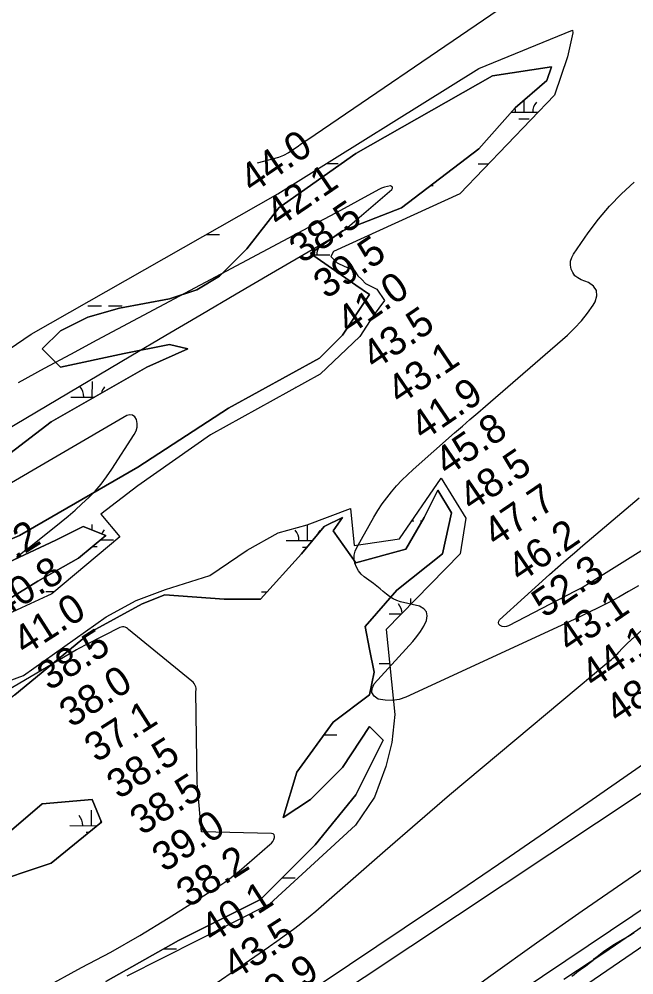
# Model space of a CAD drawing. Extents: x 3177385 to 3215275, y 903885 to 929304.
# Drawn here: x 3200627 to 3202058, y 917674 to 919899 of the extents above; entities that cross this region are included whole.
import ezdxf

# ---------------------------------------------------------------- set-up
doc = ezdxf.new("R2010")
doc.units = 0
for name, color, linetype in [('V-RIVR-RANG', 7, 'Continuous'), ('V-SITE-VEGE', 7, 'Continuous'), ('V-TOPO-MAJR', 7, 'Continuous'), ('V-TOPO-MINR', 7, 'Continuous'), ('V-WETL-SWMP', 7, 'Continuous')]:
    doc.layers.add(name, color=color, linetype=linetype)

msp = doc.modelspace()

# ---------------------------------------------------------------- linework, layer by layer
at = {"layer": 'V-SITE-VEGE'}
for points in [[(3200723.1, 919173.8), (3200786.6, 919205.5), (3200860.7, 919226.7), (3200977.2, 919247.9), (3201040.7, 919269.1), (3201093.6, 919300.9), (3201157.2, 919364.4), (3201231.3, 919459.8), (3201411.2, 919586.9), (3201728.8, 919767), (3201866.5, 919788.2), (3201855.9, 919756.4), (3201781.8, 919692.8), (3201697.1, 919597.5), (3201517.1, 919459.8), (3201379.5, 919406.8), (3201305.4, 919353.9), (3201411.2, 919279.7), (3201443, 919258.5), (3201379.5, 919163.2), (3201326.5, 919110.2), (3201114.8, 918993.7), (3200903.1, 918856), (3200627.8, 918697.1), (3200257.3, 918538.2)], [(3200521.9, 918824.2), (3200701.9, 918961.9), (3200924.2, 919089), (3201019.5, 919131.4), (3200977.2, 919142), (3200871.3, 919120.8), (3200723.1, 919089), (3200680.7, 919131.4), (3200723.1, 919173.8)], [(3200617.2, 918326.3), (3200797.2, 918474.6), (3200913.7, 918538.2), (3200966.6, 918559.4), (3201104.2, 918548.8), (3201188.9, 918548.8), (3201284.2, 918654.7), (3201337.1, 918718.3), (3201379.5, 918739.4), (3201358.3, 918707.7), (3201411.2, 918633.5), (3201527.7, 918665.3), (3201570, 918739.4), (3201601.8, 918803), (3201633.6, 918750), (3201612.4, 918654.7), (3201506.5, 918570), (3201432.4, 918485.2), (3201443, 918432.2), (3201453.6, 918379.3), (3201443, 918326.3), (3201358.3, 918262.8), (3201273.6, 918146.2), (3201241.9, 918040.3), (3201305.4, 918082.7), (3201379.5, 918156.8), (3201443, 918252.2), (3201474.8, 918220.4)], [(3200394.9, 918538.2), (3200712.5, 918686.5), (3200776, 918718.3), (3200829, 918697.1), (3200765.4, 918644.1), (3200670.2, 918591.1), (3200585.5, 918538.2)], [(3201474.8, 918220.4), (3201411.2, 918093.3), (3201316, 917976.7), (3201188.9, 917849.6), (3200998.4, 917754.3), (3200829, 917658.9)], [(3200543.1, 917881.4), (3200701.9, 917934.4), (3200818.4, 918029.7), (3200797.2, 918082.7), (3200680.7, 918072.1), (3200543.1, 917955.5)], [(3201914.2, 917671.5), (3201919.4, 917674.7), (3201925.8, 917680.3), (3201937, 917688.7), (3201939, 917689.9), (3201946.2, 917695.5), (3201957, 917703.5), (3201963.3, 917708.7), (3201966.9, 917712.3), (3201972.9, 917717.1), (3201976.5, 917720.3), (3201988.1, 917729), (3202002.1, 917739), (3202008.9, 917743), (3202020.9, 917750.6), (3202032.1, 917756.6), (3202044.1, 917763.4), (3202048, 917766.2), (3202054.4, 917769.8), (3202058.8, 917772.6)]]:
    msp.add_lwpolyline(points, dxfattribs=at)
at = {"layer": 'V-TOPO-MAJR'}
for points in [[(3200521.3, 918899.3), (3200887, 919115.2), (3200968.8, 919163.5), (3201050.6, 919211.6), (3201132.5, 919259.6), (3201214.5, 919307.6), (3201357.5, 919391.1), (3201367.8, 919397.5), (3201377.8, 919404.2), (3201387.4, 919411.5), (3201396.8, 919419.1), (3201494.7, 919502.7), (3201496, 919505.6), (3201496, 919508.1), (3201494.3, 919509.7), (3201491.4, 919510.9), (3201484.4, 919509.9), (3201477.6, 919508.4), (3201471, 919506), (3201464.6, 919503), (3201414.7, 919475.8), (3201383.4, 919458.8), (3201352.1, 919441.8), (3201320.8, 919425), (3201289.4, 919408.2), (3200808, 919151.7), (3200746.7, 919118.9), (3200685.5, 919085.8), (3200624.5, 919052.4)], [(3200621, 918646.5), (3200632, 918655.2), (3200642.9, 918663.9), (3200653.9, 918672.6), (3200724.5, 918728.6), (3200741.1, 918742.2), (3200757.4, 918756.1), (3200773.3, 918770.5), (3200788.9, 918785.3), (3200803.7, 918800.7), (3200817.8, 918816.8), (3200830.7, 918833.7), (3200843, 918851.3), (3200895.2, 918932.2), (3200899.2, 918940.6), (3200901.6, 918949.3), (3200901.7, 918958.3), (3200900.3, 918967.5), (3200896.1, 918973.5), (3200891.1, 918977.4), (3200884.8, 918978), (3200877.7, 918976.4), (3200571.4, 918798.2)], [(3200244.9, 917402.4), (3200772.4, 917691), (3200840.7, 917727.4), (3200907.7, 917766.2), (3200973.8, 917806.4), (3201094.4, 917882.6), (3201106.1, 917890.3), (3201117.6, 917898.4), (3201128.7, 917907.1), (3201139.5, 917916), (3201210.9, 917977.6), (3201214.3, 917981.2), (3201217.3, 917984.9), (3201219.7, 917989.2), (3201221.6, 917993.7), (3201221.6, 917997.4), (3201220.6, 918000.3), (3201218.1, 918002.2), (3201214.7, 918003.4), (3201052.2, 918007.1), (3201052.1, 918007.2), (3201051.9, 918007.3), (3201051.8, 918007.4), (3201051.8, 918007.5), (3201042.2, 918112.3), (3201041.9, 918115.2), (3201041.7, 918118), (3201041.2, 918120.9), (3201038.2, 918333.6), (3201039, 918337.5), (3201039.1, 918341.4), (3201038.3, 918345.2), (3201034.7, 918352.3), (3201032.1, 918355.3), (3201029, 918357.8), (3200881.6, 918478.1), (3200879.3, 918480.3), (3200876.6, 918482), (3200873.7, 918483.5), (3200870.6, 918484.2), (3200867.6, 918484.5), (3200864.6, 918483.9), (3200861.6, 918482.9), (3200783.5, 918443.3), (3200777.7, 918440.2), (3200771.9, 918437.1), (3200766.2, 918433.9), (3200760.5, 918430.7), (3200233.7, 918121.1)], [(3202188.9, 918172), (3201321.4, 917596)], [(3201321.9, 917338.1), (3201306.4, 917331.2), (3201290.8, 917324.8), (3201286.3, 917325.5), (3201283.5, 917327.3), (3201283.3, 917330.5), (3201284.7, 917334.8), (3201386, 917422.3), (3201398.1, 917432.5), (3201410.4, 917442.5), (3201422.9, 917452.2), (3201435.5, 917461.7), (3201620.1, 917596.6), (3201725.5, 917672.9), (3201831.4, 917748.6), (3201938, 917823.3), (3202045.1, 917897.3), (3202245.9, 918034.9)], [(3202318.3, 917988.2), (3201741.3, 917600.7), (3201690.9, 917567), (3201640.2, 917533.6), (3201589.4, 917500.4), (3201538.5, 917467.5), (3201450.8, 917411.2), (3201443.6, 917406.6), (3201436.2, 917402.1), (3201428.8, 917397.7), (3201421.4, 917393.3), (3201351.9, 917353.7), (3201337, 917345.6), (3201321.9, 917338.1)]]:
    msp.add_lwpolyline(points, dxfattribs=at)
at = {"layer": 'V-TOPO-MINR'}
for points in [[(3202100.4, 920164.7), (3201316.5, 919630.2), (3201305.9, 919623), (3201295.3, 919615.8), (3201284.6, 919608.7), (3201274, 919601.5), (3201254, 919588), (3201252.7, 919587.2), (3201251.3, 919586.4), (3201245.8, 919583.4), (3201242.2, 919581.7), (3201238.6, 919580.1), (3201234.9, 919578.8), (3201231.2, 919577.6), (3201181.2, 919563.9)], [(3202068.8, 918579.9), (3202045.9, 918566.8), (3202023, 918553.9), (3201999.8, 918541.4), (3201976.5, 918529.2), (3201952.8, 918517.5), (3201929, 918506.2), (3201527.4, 918320.8), (3201511.6, 918315.6), (3201495.6, 918312.7), (3201479.5, 918313.4), (3201463.1, 918316.4), (3201453.8, 918323.4), (3201448.5, 918331.4), (3201449, 918341.1), (3201453.4, 918351.8), (3201543.8, 918450.7), (3201553.1, 918461.9), (3201561.6, 918473.6), (3201569, 918486), (3201575.6, 918498.9), (3201577.1, 918509.9), (3201575.4, 918519.5), (3201568.9, 918526.7), (3201559.3, 918532.4), (3201515.2, 918543.1), (3201506.1, 918546.1), (3201497.6, 918549.8), (3201489.6, 918554.8), (3201482.1, 918560.7), (3201474.9, 918567), (3201467.5, 918573.2), (3201460, 918579.2), (3201452.3, 918585.1), (3201430.6, 918601), (3201423.3, 918607.5), (3201417.1, 918614.9), (3201412.4, 918623.3), (3201408.8, 918632.4), (3201407.4, 918642), (3201407.4, 918651.4), (3201409.6, 918660.6), (3201413.3, 918669.6), (3201453.1, 918740.1), (3201462.4, 918755.6), (3201472.2, 918770.6), (3201482.8, 918785.1), (3201493.9, 918799.2), (3201505.8, 918812.8), (3201518, 918825.9), (3201530.9, 918838.5), (3201544.1, 918850.7), (3201641, 918935.9), (3201658.9, 918951.6), (3201676.7, 918967.2), (3201694.6, 918982.8), (3201712.5, 918998.3), (3201903.7, 919163.9), (3201920.4, 919179.8), (3201936.2, 919196.6), (3201950.3, 919214.7), (3201963.4, 919233.7), (3201968.2, 919241.2), (3201971.8, 919255), (3201971.1, 919267.3), (3201964.1, 919277.4), (3201952.8, 919286), (3201935.8, 919292.3), (3201927.7, 919296.7), (3201920.9, 919302.1), (3201915.8, 919309.3), (3201912, 919317.6), (3201910.7, 919326.7), (3201910.9, 919335.6), (3201913.5, 919344.1), (3201917.6, 919352.3), (3201952.2, 919402), (3201976.2, 919433.8), (3202001.7, 919464.3), (3202029.4, 919492.8), (3202058.6, 919520)], [(3202492.6, 918922.3), (3201963, 918590.9), (3201952.8, 918584.7), (3201942.5, 918578.6), (3201932.1, 918572.8), (3201921.5, 918567.2), (3201766.4, 918486.8), (3201761.4, 918485.2), (3201756.5, 918484.6), (3201751.7, 918485.5), (3201746.8, 918487.5), (3201744.2, 918490.7), (3201742.9, 918494), (3201743.6, 918497.4), (3201745.6, 918501), (3201861.8, 918606), (3201881, 918623.2), (3201900.4, 918640.2), (3201919.9, 918657.1), (3201939.5, 918673.9), (3202070.3, 918784.6)], [(3201087.9, 917656.7), (3201130.7, 917686), (3201208.3, 917739.6), (3201212.2, 917742.3), (3201216.1, 917745), (3201220, 917747.8), (3201223.9, 917750.5), (3201252.5, 917771), (3201265.9, 917780.9), (3201279.1, 917790.9), (3201292.1, 917801.2), (3201304.9, 917811.8), (3201317.6, 917822.6), (3201330.2, 917833.4), (3201342.7, 917844.2), (3201355.3, 917855.1), (3201479.4, 917963.7), (3201554.2, 918028.6), (3201629.3, 918093.2), (3201704.9, 918157.3), (3201780.8, 918220.9), (3202000, 918403.5), (3202003, 918406.1), (3202006.1, 918408.7), (3202009.1, 918411.4), (3202012, 918414.1), (3202015, 918416.9), (3202017.8, 918419.8), (3202020.6, 918422.6), (3202023.4, 918425.6), (3202030.9, 918433.7), (3202034, 918437), (3202037.2, 918440.2), (3202040.4, 918443.4), (3202043.8, 918446.5), (3202269.4, 918651.5)], [(3202144.3, 918209.1), (3201961.3, 918081.6), (3201852.3, 918006.1), (3201743.1, 917931.1), (3201633.5, 917856.7), (3201523.5, 917782.6), (3201332.5, 917654.8)], [(3202273.1, 917874), (3201555.1, 917382.3)], [(3202079.9, 917787.4), (3201988, 917725), (3201895.5, 917663.6)]]:
    msp.add_lwpolyline(points, dxfattribs=at)
at = {"layer": 'V-WETL-SWMP'}
for p, q in [((3201802.8, 919682.5), (3201802.8, 919710.9)), ((3201772.7, 919682.6), (3201835.6, 919682.5)), ((3201790.7, 919667.1), (3201814.7, 919667.1)), ((3201343, 919563.5), (3201369.7, 919563.5)), ((3201695.6, 919562.7), (3201720.4, 919562.7)), ((3201585.7, 919512.2), (3201590.9, 919512.2)), ((3201063.1, 919398), (3201093.3, 919397.9)), ((3201309.4, 919351), (3201350.1, 919350.9)), ((3200787.1, 919232.2), (3200819.1, 919232.1)), ((3200835.1, 919232), (3200867.1, 919232)), ((3200797.4, 919019.5), (3200797.5, 919055.5)), ((3200747.4, 919019.6), (3200802.7, 919019.5)), ((3201541.7, 918731.6), (3201545.7, 918731.5)), ((3201561.7, 918731.5), (3201565.5, 918731.5)), ((3200796.7, 918710), (3200796.7, 918722.9)), ((3201298.5, 918685.7), (3201298.6, 918721.7)), ((3200816.7, 918686.8), (3200846.6, 918686.7)), ((3201248.5, 918685.8), (3201310, 918685.7)), ((3200798.2, 918671.4), (3200808.6, 918671.4)), ((3201286.5, 918670.3), (3201297.2, 918670.3)), ((3200689.5, 918567), (3200709.2, 918567)), ((3201191.4, 918565.9), (3201204.3, 918565.8)), ((3201538.7, 918536.3), (3201538.7, 918550.3)), ((3201488.6, 918514.4), (3201517.3, 918514.4)), ((3201464.9, 918399.1), (3201489.8, 918399)), ((3201336.6, 918232.9), (3201366.6, 918232.8)), ((3200795.1, 918021.5), (3200795.2, 918057.5)), ((3200745.1, 918021.6), (3200808.3, 918021.5)), ((3200783, 918006.1), (3200789.5, 918006.1)), ((3201239.7, 917900.4), (3201269.9, 917900.3)), ((3200963.9, 917734.9), (3200993.5, 917734.8))]:
    msp.add_line(p, q, dxfattribs=at)
for points in [[(3200213.2, 918865.2), (3200654.9, 919165.6), (3201229, 919492.5), (3201697.2, 919784.1), (3201915.4, 919873.8), (3201916.2, 919867.4), (3201903.5, 919811.8), (3201873.8, 919722.3), (3201653, 919492.5), (3201358.6, 919358.6), (3201352.8, 919346.4), (3201367.4, 919332.2), (3201385, 919323.4), (3201407.1, 919314.6), (3201415.9, 919301.4), (3201424.7, 919293), (3201433.5, 919283.8), (3201459.9, 919270.6), (3201477.5, 919244.2), (3201451.1, 919208.9), (3201420.3, 919160.5), (3201327.8, 919072.5), (3201072.5, 918931.6), (3200903.5, 918812.6), (3200817.3, 918746.6), (3200861.3, 918693.8), (3200702.8, 918561.7), (3200531.2, 918482.5)], [(3200257.3, 918538.2), (3200627.8, 918697.1), (3200903.1, 918856), (3201114.8, 918993.7), (3201326.5, 919110.2), (3201379.5, 919163.2), (3201443, 919258.5), (3201411.2, 919279.7), (3201305.4, 919353.9), (3201379.5, 919406.8), (3201517.1, 919459.8), (3201697.1, 919597.5), (3201781.8, 919692.8), (3201855.9, 919756.4), (3201866.5, 919788.2), (3201728.8, 919767), (3201411.2, 919586.9), (3201231.3, 919459.8), (3201157.2, 919364.4), (3201093.6, 919300.9), (3201040.7, 919269.1), (3200977.2, 919247.9), (3200860.7, 919226.7), (3200786.6, 919205.5), (3200723.1, 919173.8), (3200680.7, 919131.4), (3200723.1, 919089), (3200871.3, 919120.8), (3200977.2, 919142), (3201019.5, 919131.4), (3200924.2, 919089), (3200701.9, 918961.9), (3200521.9, 918824.2)], [(3200523, 918329.6), (3200637.4, 918370.9), (3200829.6, 918507.5), (3200899.5, 918545.6), (3200967.6, 918571.4), (3201071.1, 918603.7), (3201157.7, 918663.2), (3201229.9, 918703), (3201297.5, 918722), (3201398.3, 918759.8), (3201407.1, 918673.6), (3201512.7, 918689.4), (3201609.5, 918830.3), (3201666.7, 918737.8), (3201653.5, 918654.2), (3201481.9, 918478.1), (3201501.6, 918280.4), (3201494.5, 918215.3), (3201481, 918159.7), (3201454, 918088.2), (3201410.3, 918023), (3201209.9, 917838.5), (3200877.8, 917671.1)], [(3200829, 917658.9), (3200998.4, 917754.3), (3201188.9, 917849.6), (3201316, 917976.7), (3201411.2, 918093.3), (3201474.8, 918220.4), (3201443, 918252.2), (3201379.5, 918156.8), (3201305.4, 918082.7), (3201241.9, 918040.3), (3201273.6, 918146.2), (3201358.3, 918262.8), (3201443, 918326.3), (3201453.6, 918379.3), (3201443, 918432.2), (3201432.4, 918485.2), (3201506.5, 918570), (3201612.4, 918654.7), (3201633.6, 918750), (3201601.8, 918803), (3201570, 918739.4), (3201527.7, 918665.3), (3201411.2, 918633.5), (3201358.3, 918707.7), (3201379.5, 918739.4), (3201337.1, 918718.3), (3201284.2, 918654.7)], [(3200585.5, 918538.2), (3200670.2, 918591.1), (3200765.4, 918644.1), (3200829, 918697.1), (3200776, 918718.3), (3200712.5, 918686.5), (3200394.9, 918538.2)], [(3201284.2, 918654.7), (3201188.9, 918548.8), (3201104.2, 918548.8), (3200966.6, 918559.4), (3200913.7, 918538.2), (3200797.2, 918474.6), (3200617.2, 918326.3), (3200564.3, 918283.9), (3200479.6, 918209.8), (3200447.8, 918156.8), (3200447.8, 918103.9), (3200447.8, 918040.3), (3200521.9, 917987.3), (3200543.1, 917955.5), (3200680.7, 918072.1), (3200797.2, 918082.7), (3200818.4, 918029.7), (3200701.9, 917934.4), (3200543.1, 917881.4), (3200363.1, 917828.4), (3200225.5, 917754.3), (3200087.9, 917680.1), (3199918.5, 917553)]]:
    msp.add_lwpolyline(points, dxfattribs=at)
for centre, start, end in [((3201747.5, 919683.1), 359.0948, 15.4167), ((3201858, 919682.9), 139.0948, 180.6385), ((3201355.3, 919351.4), 153.7792, 180.6385), ((3200742.2, 919020.1), 359.0948, 40.6385), ((3200852.6, 919019.9), 139.0948, 165.7548), ((3201244.1, 919019), 39.2805, 40.6385), ((3200851.9, 918687.2), 139.0948, 157.1265), ((3201243.3, 918686.3), 359.0948, 40.6385), ((3201353.8, 918686), 139.0948, 158.7816), ((3201483.4, 918514.9), 1.322, 40.6385), ((3200739.8, 918022.1), 359.0948, 40.6385), ((3200850.3, 918021.9), 161.1594, 171.0279)]:
    msp.add_arc(centre, 35.2, start, end, dxfattribs=at)

# ---------------------------------------------------------------- texts
at = {"layer": 'V-RIVR-RANG'}
for s, rotation, p in [('44.0', 34.2283, (3201170.1, 919492.3)), ('42.1', 34.2283, (3201230.9, 919412.8)), ('38.5', 34.2283, (3201285.4, 919328.9)), ('39.5', 34.2283, (3201341.9, 919246.3)), ('41.0', 34.2283, (3201395.9, 919162.2)), ('43.5', 34.2283, (3201454.8, 919081.3)), ('43.1', 34.2283, (3201513.2, 919000.1)), ('41.9', 34.2283, (3201567.5, 918916)), ('45.8', 34.2283, (3201624.1, 918833.6)), ('48.5', 34.2283, (3201680.6, 918751.1)), ('47.7', 34.2283, (3201737.1, 918668.6)), ('38.2', 32.5483, (3200534.8, 918586.6)), ('46.2', 34.2283, (3201793.5, 918586)), ('40.8', 32.5483, (3200588.8, 918502.5)), ('52.3', 34.2283, (3201850, 918503.5)), ('41.0', 32.5483, (3200640.4, 918416.7)), ('43.1', 34.2283, (3201908.4, 918422.3)), ('38.5', 32.5483, (3200696.9, 918334.2)), ('44.1', 34.2283, (3201964.8, 918339.7)), ('48.1', 34.2283, (3202021.3, 918257.2)), ('38.0', 32.5483, (3200748.4, 918248.4)), ('37.1', 32.5483, (3200806.9, 918167.1)), ('38.5', 32.5483, (3200858.9, 918081.7)), ('38.5', 32.5483, (3200912.9, 917997.5)), ('39.0', 32.5483, (3200964.5, 917911.8)), ('38.2', 32.5483, (3201020.9, 917829.2)), ('40.1', 32.5483, (3201077, 917746.3)), ('43.5', 32.5483, (3201129, 917660.9)), ('49.9', 32.5483, (3201182.8, 917576.6))]:
    msp.add_text(s, height=67, rotation=rotation, dxfattribs=at).set_placement(p)

doc.saveas('drawing.dxf')
